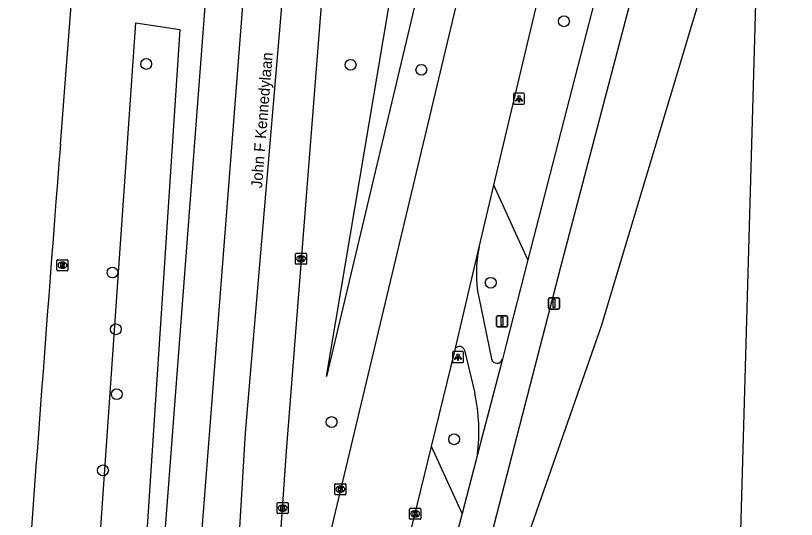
# Model space of a CAD drawing. Extents: x 161848 to 162726, y 385382 to 386521.
# Drawn here: x 161913.4 to 161983.8, y 386347 to 386392.4 of the extents above; entities that cross this region are included whole.
import ezdxf

# ---------------------------------------------------------------- set-up
doc = ezdxf.new("R2010")
doc.units = 0
for name, color, linetype in [('IMGEO_Berm_groen', 7, 'Continuous'), ('IMGEO_Boom', 7, 'Continuous'), ('IMGEO_Fietspad_gesloten', 7, 'Continuous'), ('IMGEO_Fietspad_open', 7, 'Continuous'), ('IMGEO_Groenvoorziening', 7, 'Continuous'), ('IMGEO_Kolk', 7, 'Continuous'), ('IMGEO_Lichtpunt', 7, 'Continuous'), ('IMGEO_Openbare_ruimte_label', 7, 'Continuous'), ('IMGEO_Rijbaan_regionaal_gesloten', 7, 'Continuous'), ('IMGEO_Rioolput', 7, 'Continuous'), ('IMGEO_Verkeersbordpaal', 7, 'Continuous')]:
    doc.layers.add(name, color=color, linetype=linetype)

msp = doc.modelspace()

# ---------------------------------------------------------------- linework, layer by layer
at = {"layer": 'IMGEO_Berm_groen'}
for points in [[(161966.252, 386465.949), (161949.515, 386393.769), (161941.467, 386359.87), (161960.746, 386474.143)], [(161980.695, 386412.574), (161966.223, 386364.407), (161951.544, 386322.36)], [(161919.316, 386255.323), (161918.053, 386244.897), (161914.26, 386247.363), (161914.439, 386250), (161919.681, 386325.467), (161924.285, 386391.759), (161928.25, 386391.179), (161919.316, 386255.323)], [(161959.624, 386370.394), (161956.546, 386377.133)], [(161953.692, 386347.538), (161950.938, 386353.566)]]:
    msp.add_lwpolyline(points, dxfattribs=at)
at = {"layer": 'IMGEO_Boom'}
for centre in [(161962.878, 386391.909), (161925.208, 386388.065), (161943.644, 386387.988), (161950.018, 386387.536), (161922.166, 386369.257), (161956.273, 386368.335), (161922.473, 386364.14), (161922.551, 386358.286), (161941.926, 386355.773), (161952.977, 386354.224), (161921.308, 386351.416)]:
    msp.add_circle(centre, 0.489, dxfattribs=at)
at = {"layer": 'IMGEO_Fietspad_gesloten'}
for points in [[(161984.423, 386465.258), (161983.512, 386461.754), (161966.822, 386398.422), (161959.624, 386370.394)], [(161950.358, 386322.44), (161962.593, 386369.764), (161973.968, 386413.035)], [(161959.624, 386370.394), (161957.666, 386362.768), (161957.324, 386361.432)], [(161957.324, 386361.432), (161955.363, 386353.903), (161955.085, 386352.835)], [(161955.085, 386352.835), (161953.692, 386347.538)], [(161953.692, 386347.538), (161947.148, 386322.657)]]:
    msp.add_lwpolyline(points, dxfattribs=at)
at = {"layer": 'IMGEO_Fietspad_open'}
for points in [[(161955.19, 386367.025), (161956.356, 386361.463)], [(161953.898, 386362.266), (161954.831, 386358.379)]]:
    msp.add_lwpolyline(points, dxfattribs=at)
for centre, radius, start, end in [((161966.434, 386369.204), 11.453, 168.21807, 190.97032), ((161953.455, 386362.119), 0.467, 18.34347, 139.23028), ((161956.844, 386361.572), 0.5, 192.55535, 343.77613), ((161938.866, 386354.87), 16.346, 352.84936, 12.39702)]:
    msp.add_arc(centre, radius, start, end, dxfattribs=at)
at = {"layer": 'IMGEO_Groenvoorziening'}
msp.add_lwpolyline([(161980.695, 386412.574), (161978.079, 386320.579), (161977.478, 386299.438)], dxfattribs=at)
at = {"layer": 'IMGEO_Kolk'}
for p, q in [((161938.669, 386370.073), (161938.669, 386370.925)), ((161938.744, 386370.999), (161939.596, 386370.999)), ((161939.157, 386370.779), (161939.182, 386370.779)), ((161939.67, 386370.925), (161939.67, 386370.073)), ((161939.596, 386369.999), (161938.744, 386369.999)), ((161939.18, 386370.219), (161939.155, 386370.219)), ((161942.216, 386349.29), (161942.216, 386350.142)), ((161942.291, 386350.216), (161943.143, 386350.216)), ((161943.217, 386350.142), (161943.217, 386349.29)), ((161942.727, 386349.436), (161942.702, 386349.436)), ((161942.704, 386349.996), (161942.729, 386349.996)), ((161943.143, 386349.216), (161942.291, 386349.216)), ((161937.015, 386347.596), (161937.015, 386348.448)), ((161937.09, 386348.522), (161937.942, 386348.522)), ((161937.503, 386348.302), (161937.528, 386348.302)), ((161938.016, 386348.448), (161938.016, 386347.596)), ((161949.038, 386348.009), (161949.89, 386348.009)), ((161937.942, 386347.522), (161937.09, 386347.522)), ((161937.526, 386347.742), (161937.501, 386347.742)), ((161948.963, 386347.083), (161948.963, 386347.935)), ((161949.451, 386347.789), (161949.476, 386347.789)), ((161949.964, 386347.935), (161949.964, 386347.083)), ((161949.89, 386347.009), (161949.038, 386347.009)), ((161949.474, 386347.229), (161949.449, 386347.229))]:
    msp.add_line(p, q, dxfattribs=at)
for points in [[(161938.669, 386370.073), (161938.669, 386370.925)], [(161938.744, 386370.999), (161939.596, 386370.999)], [(161938.99, 386370.699), (161939.113, 386370.699), (161939.113, 386370.548), (161939.243, 386370.699), (161939.407, 386370.699), (161939.261, 386370.548), (161939.414, 386370.299), (161939.262, 386370.299), (161939.177, 386370.463), (161939.113, 386370.396), (161939.113, 386370.299), (161938.99, 386370.299), (161938.99, 386370.699)], [(161939.67, 386370.925), (161939.67, 386370.073)], [(161939.596, 386369.999), (161938.744, 386369.999)], [(161942.216, 386349.29), (161942.216, 386350.142)], [(161942.291, 386350.216), (161943.143, 386350.216)], [(161943.217, 386350.142), (161943.217, 386349.29)], [(161942.537, 386349.916), (161942.66, 386349.916), (161942.66, 386349.765), (161942.79, 386349.916), (161942.954, 386349.916), (161942.808, 386349.765), (161942.961, 386349.516), (161942.809, 386349.516), (161942.724, 386349.68), (161942.66, 386349.613), (161942.66, 386349.516), (161942.537, 386349.516), (161942.537, 386349.916)], [(161943.143, 386349.216), (161942.291, 386349.216)], [(161937.015, 386347.596), (161937.015, 386348.448)], [(161937.09, 386348.522), (161937.942, 386348.522)], [(161937.336, 386348.222), (161937.459, 386348.222), (161937.459, 386348.071), (161937.589, 386348.222), (161937.753, 386348.222), (161937.607, 386348.071), (161937.76, 386347.822), (161937.608, 386347.822), (161937.523, 386347.986), (161937.459, 386347.919), (161937.459, 386347.822), (161937.336, 386347.822), (161937.336, 386348.222)], [(161938.016, 386348.448), (161938.016, 386347.596)], [(161949.038, 386348.009), (161949.89, 386348.009)], [(161937.942, 386347.522), (161937.09, 386347.522)], [(161948.963, 386347.083), (161948.963, 386347.935)], [(161949.284, 386347.709), (161949.407, 386347.709), (161949.407, 386347.558), (161949.537, 386347.709), (161949.701, 386347.709), (161949.555, 386347.558), (161949.708, 386347.309), (161949.556, 386347.309), (161949.471, 386347.473), (161949.407, 386347.406), (161949.407, 386347.309), (161949.284, 386347.309), (161949.284, 386347.709)], [(161949.964, 386347.935), (161949.964, 386347.083)], [(161949.89, 386347.009), (161949.038, 386347.009)]]:
    msp.add_lwpolyline(points, dxfattribs=at)
for centre, start, end in [((161938.746, 386370.923), 91.55205, 178.44795), ((161938.746, 386370.923), 91.55205, 178.44795), ((161939.594, 386370.923), 1.55205, 88.44795), ((161939.594, 386370.923), 1.55205, 88.44795), ((161938.746, 386370.075), 181.55205, 268.44795), ((161938.746, 386370.075), 181.55205, 268.44795), ((161939.594, 386370.075), 271.55205, 358.44795), ((161939.594, 386370.075), 271.55205, 358.44795), ((161942.293, 386350.14), 91.55205, 178.44795), ((161942.293, 386350.14), 91.55205, 178.44795), ((161943.141, 386350.14), 1.55205, 88.44795), ((161943.141, 386350.14), 1.55205, 88.44795), ((161942.293, 386349.292), 181.55205, 268.44795), ((161942.293, 386349.292), 181.55205, 268.44795), ((161943.141, 386349.292), 271.55205, 358.44795), ((161943.141, 386349.292), 271.55205, 358.44795), ((161937.092, 386348.446), 91.55205, 178.44795), ((161937.092, 386348.446), 91.55205, 178.44795), ((161937.94, 386348.446), 1.55205, 88.44795), ((161937.94, 386348.446), 1.55205, 88.44795), ((161949.04, 386347.933), 91.55205, 178.44795), ((161949.04, 386347.933), 91.55205, 178.44795), ((161949.888, 386347.933), 1.55205, 88.44795), ((161949.888, 386347.933), 1.55205, 88.44795), ((161937.092, 386347.598), 181.55205, 268.44795), ((161937.092, 386347.598), 181.55205, 268.44795), ((161937.94, 386347.598), 271.55205, 358.44795), ((161937.94, 386347.598), 271.55205, 358.44795), ((161949.04, 386347.085), 181.55205, 268.44795), ((161949.04, 386347.085), 181.55205, 268.44795), ((161949.888, 386347.085), 271.55205, 358.44795), ((161949.888, 386347.085), 271.55205, 358.44795)]:
    msp.add_arc(centre, 0.0765, start, end, dxfattribs=at)
for centre, major_axis, ratio, start_param, end_param in [((161939.156, 386370.499), (-0.387, 0.002), 0.722429, 4.712389, 7.853982), ((161939.181, 386370.499), (-0.39, 0.002), 0.717154, 1.570796, 4.712389), ((161942.703, 386349.716), (-0.387, 0.002), 0.722429, 4.712389, 7.853982), ((161942.728, 386349.716), (-0.39, 0.002), 0.717154, 1.570796, 4.712389), ((161937.502, 386348.022), (-0.387, 0.002), 0.722429, 4.712389, 7.853982), ((161937.527, 386348.022), (-0.39, 0.002), 0.717154, 1.570796, 4.712389), ((161949.45, 386347.509), (-0.387, 0.002), 0.722429, 4.712389, 7.853982), ((161949.475, 386347.509), (-0.39, 0.002), 0.717154, 1.570796, 4.712389)]:
    msp.add_ellipse(centre, major_axis=major_axis, ratio=ratio, start_param=start_param, end_param=end_param, dxfattribs=at)
at = {"layer": 'IMGEO_Lichtpunt'}
for p, q in [((161958.333, 386385.329), (161958.333, 386384.522)), ((161958.333, 386385.329), (161958.333, 386384.522)), ((161959.235, 386385.424), (161958.427, 386385.424)), ((161959.235, 386385.424), (161958.427, 386385.424)), ((161959.329, 386384.522), (161959.329, 386385.329)), ((161959.329, 386384.522), (161959.329, 386385.329)), ((161958.427, 386384.428), (161959.235, 386384.428)), ((161958.427, 386384.428), (161959.235, 386384.428)), ((161952.829, 386362.032), (161952.829, 386361.225)), ((161952.829, 386362.032), (161952.829, 386361.225)), ((161953.731, 386362.127), (161952.923, 386362.127)), ((161953.731, 386362.127), (161952.923, 386362.127)), ((161953.825, 386361.225), (161953.825, 386362.032)), ((161953.825, 386361.225), (161953.825, 386362.032)), ((161952.923, 386361.131), (161953.731, 386361.131)), ((161952.923, 386361.131), (161953.731, 386361.131))]:
    msp.add_line(p, q, dxfattribs=at)
for points in [[(161958.707, 386384.993), (161958.746, 386384.965), (161958.558, 386384.703), (161958.52, 386384.73), (161958.707, 386384.993)], [(161958.809, 386384.945), (161958.856, 386384.945), (161958.856, 386384.623), (161958.809, 386384.623), (161958.809, 386384.945)], [(161958.919, 386384.965), (161958.957, 386384.992), (161959.144, 386384.73), (161959.105, 386384.702), (161958.919, 386384.965)], [(161953.203, 386361.696), (161953.242, 386361.668), (161953.054, 386361.406), (161953.016, 386361.433), (161953.203, 386361.696)], [(161953.305, 386361.648), (161953.352, 386361.648), (161953.352, 386361.326), (161953.305, 386361.326), (161953.305, 386361.648)], [(161953.415, 386361.668), (161953.453, 386361.695), (161953.64, 386361.433), (161953.601, 386361.405), (161953.415, 386361.668)]]:
    msp.add_lwpolyline(points, dxfattribs=at)
for centre in [(161958.832, 386385.127), (161953.328, 386361.83)]:
    msp.add_circle(centre, 0.0994, dxfattribs=at)
for centre, start, end in [((161958.427, 386385.329), 90, 180), ((161958.427, 386385.329), 90, 180), ((161959.235, 386385.329), 0, 90), ((161959.235, 386385.329), 0, 90), ((161958.427, 386384.522), 180, 270), ((161958.427, 386384.522), 180, 270), ((161959.235, 386384.522), 270, 0), ((161959.235, 386384.522), 270, 360), ((161952.923, 386362.032), 90, 180), ((161952.923, 386362.032), 90, 180), ((161953.731, 386362.032), 0, 90), ((161953.731, 386362.032), 0, 90), ((161952.923, 386361.225), 180, 270), ((161952.923, 386361.225), 180, 270), ((161953.731, 386361.225), 270, 0), ((161953.731, 386361.225), 270, 360)]:
    msp.add_arc(centre, 0.0946, start, end, dxfattribs=at)
at = {"layer": 'IMGEO_Rijbaan_regionaal_gesloten'}
for points in [[(161928.569, 386324.445), (161936.56, 386427.406), (161941.413, 386486.629), (161944.337, 386520.001)], [(161947.865, 386519.882), (161945.035, 386487.809), (161939.549, 386419.761), (161937.325, 386392.178), (161934.136, 386354.79), (161932.362, 386325.118), (161932.354, 386324.01)], [(161917.469, 386380.791), (161920.561, 386420.826), (161925.54, 386481.846), (161926.325, 386489.795)], [(161938.201, 386489.33), (161930.964, 386399.61), (161930.301, 386390.879), (161925.539, 386328.126), (161925.319, 386324.819)], [(161936.869, 386324.951), (161954.689, 386399.739), (161971.905, 386472.535)], [(161935.918, 386325.144), (161937.874, 386353.145), (161941.332, 386397.609), (161946.516, 386462.814)], [(161956.546, 386377.133), (161961.777, 386399.176), (161974.573, 386453.141), (161976.663, 386461.982)], [(161955.222, 386371.543), (161955.342, 386372.06), (161956.546, 386377.133)], [(161953.101, 386362.424), (161955.222, 386371.543)], [(161950.938, 386353.566), (161953.069, 386362.288), (161953.101, 386362.424)], [(161943.653, 386322.891), (161947.451, 386339.292), (161950.938, 386353.566)]]:
    msp.add_lwpolyline(points, dxfattribs=at)
msp.add_arc((168812.064, 385843.706), 6915.483, 175.5456892, 175.9993018, dxfattribs=at)
at = {"layer": 'IMGEO_Rioolput'}
for p, q in [((161917.155, 386369.49), (161917.155, 386370.342)), ((161917.23, 386370.416), (161918.082, 386370.416)), ((161917.643, 386370.196), (161917.668, 386370.196)), ((161918.156, 386370.342), (161918.156, 386369.49)), ((161918.082, 386369.416), (161917.23, 386369.416)), ((161917.666, 386369.636), (161917.641, 386369.636))]:
    msp.add_line(p, q, dxfattribs=at)
for points in [[(161917.155, 386369.49), (161917.155, 386370.342)], [(161917.23, 386370.416), (161918.082, 386370.416)], [(161917.744, 386370.114), (161917.492, 386370.116), (161917.492, 386369.716)], [(161917.492, 386369.716), (161917.616, 386369.716), (161917.616, 386369.878), (161917.627, 386369.878)], [(161917.67, 386370.035), (161917.616, 386370.035), (161917.616, 386369.954)], [(161917.616, 386369.954), (161917.668, 386369.954)], [(161917.674, 386369.849), (161917.745, 386369.716), (161917.885, 386369.716), (161917.82, 386369.842)], [(161918.156, 386370.342), (161918.156, 386369.49)], [(161918.082, 386369.416), (161917.23, 386369.416)]]:
    msp.add_lwpolyline(points, dxfattribs=at)
for centre, radius, start, end in [((161917.232, 386370.34), 0.0765, 91.55205, 178.44795), ((161917.232, 386370.34), 0.0765, 91.55205, 178.44795), ((161917.626, 386369.825), 0.0533, 26.02933, 88.69889), ((161917.652, 386370.143), 0.19, 274.7715, 282.96867), ((161917.676, 386369.939), 0.0964, 77.00612, 93.18647), ((161917.69, 386369.996), 0.0378, 276.66336, 79.67722), ((161917.743, 386370.004), 0.109, 350.36119, 89.41601), ((161917.741, 386370.004), 0.112, 277.58423, 350.98172), ((161917.725, 386369.789), 0.108, 29.51342, 73.79051), ((161918.08, 386370.34), 0.0765, 1.55205, 88.44795), ((161918.08, 386370.34), 0.0765, 1.55205, 88.44795), ((161917.232, 386369.492), 0.0765, 181.55205, 268.44795), ((161917.232, 386369.492), 0.0765, 181.55205, 268.44795), ((161918.08, 386369.492), 0.0765, 271.55205, 358.44795), ((161918.08, 386369.492), 0.0765, 271.55205, 358.44795)]:
    msp.add_arc(centre, radius, start, end, dxfattribs=at)
for centre, major_axis, ratio, start_param, end_param in [((161917.642, 386369.916), (-0.387, 0.002), 0.722429, 4.712389, 7.853982), ((161917.667, 386369.916), (-0.39, 0.002), 0.717154, 1.570796, 4.712389)]:
    msp.add_ellipse(centre, major_axis=major_axis, ratio=ratio, start_param=start_param, end_param=end_param, dxfattribs=at)
at = {"layer": 'IMGEO_Verkeersbordpaal'}
for p, q in [((161961.58, 386366.966), (161962.37, 386366.966)), ((161962.37, 386366.966), (161961.58, 386366.966)), ((161961.48, 386366.066), (161961.48, 386366.866)), ((161961.48, 386366.866), (161961.48, 386366.066)), ((161962.47, 386366.866), (161962.47, 386366.066)), ((161962.47, 386366.066), (161962.47, 386366.866)), ((161962.37, 386365.966), (161961.58, 386365.966)), ((161961.58, 386365.966), (161962.37, 386365.966)), ((161956.797, 386364.45), (161956.797, 386365.25)), ((161956.797, 386365.25), (161956.797, 386364.45)), ((161956.897, 386365.35), (161957.687, 386365.35)), ((161957.687, 386365.35), (161956.897, 386365.35)), ((161957.787, 386365.25), (161957.787, 386364.45)), ((161957.787, 386364.45), (161957.787, 386365.25)), ((161957.687, 386364.35), (161956.897, 386364.35)), ((161956.897, 386364.35), (161957.687, 386364.35))]:
    msp.add_line(p, q, dxfattribs=at)
for points in [[(161961.9, 386366.841), (161962.05, 386366.841), (161962.05, 386366.091), (161961.9, 386366.091), (161961.9, 386366.841)], [(161957.217, 386365.225), (161957.367, 386365.225), (161957.367, 386364.475), (161957.217, 386364.475), (161957.217, 386365.225)]]:
    msp.add_lwpolyline(points, dxfattribs=at)
for centre, start, end in [((161961.58, 386366.866), 90, 180), ((161961.58, 386366.866), 90, 180), ((161962.37, 386366.866), 0, 90), ((161962.37, 386366.866), 360, 90), ((161961.58, 386366.066), 180, 270), ((161961.58, 386366.066), 180, 270), ((161962.37, 386366.066), 270, 0), ((161962.37, 386366.066), 270, 0), ((161956.897, 386365.25), 90, 180), ((161956.897, 386365.25), 90, 180), ((161957.687, 386365.25), 0, 90), ((161957.687, 386365.25), 360, 90), ((161956.897, 386364.45), 180, 270), ((161956.897, 386364.45), 180, 270), ((161957.687, 386364.45), 270, 0), ((161957.687, 386364.45), 270, 0)]:
    msp.add_arc(centre, 0.1, start, end, dxfattribs=at)

# ---------------------------------------------------------------- texts
at = {"layer": 'IMGEO_Openbare_ruimte_label'}
msp.add_text('John F Kennedylaan', height=1, rotation=85.46948, dxfattribs=at).set_placement((161935.655, 386376.84))

doc.saveas('drawing.dxf')
